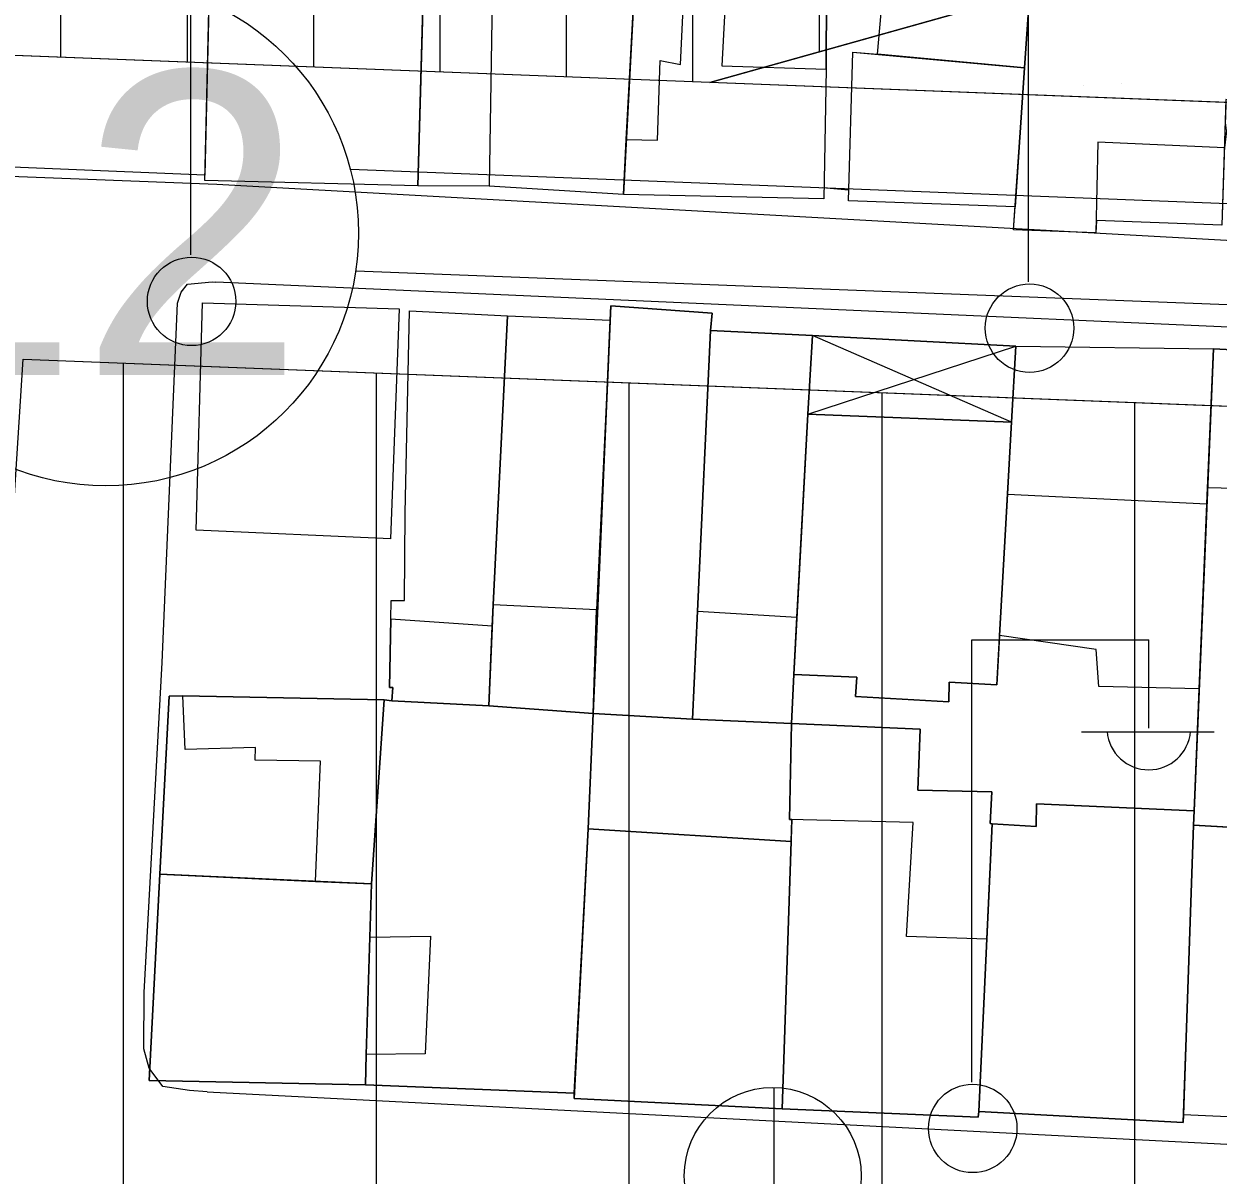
# Model space of a CAD drawing. Extents: x 417997 to 421451, y 4451742 to 4455216.
# Drawn here: x 420739.7 to 420786.94, y 4452581.12 to 4452626.67 of the extents above; entities that cross this region are included whole.
import ezdxf

# ---------------------------------------------------------------- set-up
doc = ezdxf.new("R2010")
doc.units = 0
for name, color, linetype in [('ADA', 7, 'Continuous'), ('ADAKENARI', 7, 'Continuous'), ('B_Kapi', 7, 'Continuous'), ('B_Mesken', 7, 'Continuous'), ('B_Sundurma', 7, 'Continuous'), ('B_Teras', 7, 'Continuous'), ('Default', 7, 'Continuous'), ('KALDIRIM', 7, 'Continuous'), ('KD_DAIRE', 7, 'Continuous'), ('KD_YGEN', 7, 'Continuous'), ('PL_AYA_PARK_DINLENME', 7, 'Continuous'), ('PL_KON_MEV_350', 7, 'Continuous'), ('PL_KON_MEV_450', 7, 'Continuous'), ('S_Elektrik_Diregi', 7, 'Continuous'), ('S_Rogar_Kapagi', 7, 'Continuous'), ('TR_ORTAYOGUNKONUT', 7, 'Continuous'), ('TR_PARKALANI', 7, 'Continuous'), ('TR_YUKSEKYOGUNKONUT', 7, 'Continuous'), ('Yol_Sose', 7, 'Continuous')]:
    doc.layers.add(name, color=color, linetype=linetype)

# ---------------------------------------------------------------- blocks, each defined once
blk = doc.blocks.new('POINT_DISPLAY')
at = {"layer": 'Default'}
blk.add_line((0, 0), (0, 0), dxfattribs=at)

msp = doc.modelspace()

# ---------------------------------------------------------------- linework, layer by layer
at = {"layer": 'ADA'}
msp.add_line((420784.819, 4452629.405), (420766.839, 4452624.356), dxfattribs=at)
msp.add_line((420784.819, 4452629.405), (420766.839, 4452624.356), dxfattribs=at)
at = {"layer": 'ADAKENARI'}
for p, q in [((420766.839, 4452624.356), (420635.99, 4452629.445)), ((420766.839, 4452624.356), (420635.99, 4452629.445)), ((420837.361, 4452621.612), (420766.839, 4452624.356)), ((420837.361, 4452621.612), (420766.839, 4452624.356)), ((420739.671, 4452613.403), (420816.209, 4452610.426)), ((420739.671, 4452613.403), (420816.209, 4452610.426))]:
    msp.add_line(p, q, dxfattribs=at)
at = {"layer": 'B_Kapi'}
msp.add_lwpolyline([(420772.32, 4452620.093), (420771.3, 4452620.179)], dxfattribs=at)
at = {"layer": 'B_Mesken'}
for points in [[(420735.503, 4452633.007), (420740.382, 4452632.941), (420740.26, 4452630.349), (420747.089, 4452630.149), (420746.857, 4452620.69), (420735.116, 4452621.175)], [(420747.142, 4452632.275), (420755.609, 4452631.957), (420755.281, 4452620.259), (420746.852, 4452620.47)], [(420755.609, 4452631.957), (420755.559, 4452630.168), (420755.281, 4452620.259), (420746.852, 4452620.47), (420747.142, 4452632.275)], [(420755.559, 4452630.168), (420755.609, 4452631.957), (420759.268, 4452631.764), (420764.02, 4452631.331), (420763.843, 4452627.922), (420763.414, 4452619.915), (420758.101, 4452620.254), (420755.281, 4452620.259)], [(420764.02, 4452631.331), (420763.844, 4452627.922), (420763.531, 4452622.098), (420763.414, 4452619.915), (420758.101, 4452620.254), (420755.281, 4452620.259), (420755.559, 4452630.168), (420755.609, 4452631.957), (420759.268, 4452631.764)], [(420773.471, 4452625.468), (420774.034, 4452631.889), (420776.426, 4452631.815), (420776.491, 4452630.677), (420779.676, 4452630.675), (420779.286, 4452624.938)], [(420773.471, 4452625.468), (420774.034, 4452631.889), (420776.426, 4452631.815), (420776.492, 4452630.677), (420779.676, 4452630.675), (420779.286, 4452624.938)], [(420771.342, 4452619.744), (420763.414, 4452619.915), (420763.531, 4452622.098), (420763.843, 4452627.922), (420764.02, 4452631.331), (420765.973, 4452631.45), (420767.636, 4452631.207), (420771.459, 4452631.005), (420771.44, 4452624.884)], [(420771.343, 4452619.744), (420763.414, 4452619.915), (420763.531, 4452622.098), (420763.844, 4452627.922), (420764.02, 4452631.331), (420765.974, 4452631.45), (420767.636, 4452631.207), (420771.459, 4452631.005), (420771.44, 4452624.884)], [(420787.25, 4452623.675), (420787.096, 4452618.709), (420782.131, 4452618.887), (420782.111, 4452618.406), (420778.849, 4452618.518), (420779.676, 4452630.675), (420787.63, 4452630.522), (420787.419, 4452623.669)], [(420782.516, 4452630.62), (420787.63, 4452630.522), (420787.419, 4452623.669), (420787.25, 4452623.675), (420787.244, 4452623.488), (420787.096, 4452618.709), (420782.131, 4452618.887), (420782.111, 4452618.406), (420778.849, 4452618.518), (420778.911, 4452619.429), (420779.286, 4452624.938), (420779.676, 4452630.675)], [(420778.911, 4452619.429), (420772.324, 4452619.668), (420772.498, 4452625.557), (420779.286, 4452624.938)], [(420773.471, 4452625.468), (420779.286, 4452624.938), (420778.911, 4452619.429), (420772.324, 4452619.668), (420772.498, 4452625.557)], [(420746.516, 4452606.633), (420746.762, 4452615.629), (420754.551, 4452615.394), (420754.207, 4452606.294)], [(420746.516, 4452606.633), (420746.762, 4452615.629), (420754.551, 4452615.394), (420754.207, 4452606.294)], [(420754.953, 4452615.315), (420758.836, 4452615.125), (420758.261, 4452603.68), (420758.227, 4452602.84), (420758.098, 4452599.689), (420754.255, 4452599.887), (420754.291, 4452600.417), (420754.158, 4452600.41), (420754.221, 4452603.12), (420754.234, 4452603.859), (420754.753, 4452603.854), (420754.783, 4452607.307)], [(420754.953, 4452615.315), (420758.836, 4452615.125), (420758.262, 4452603.68), (420758.227, 4452602.84), (420758.098, 4452599.689), (420754.255, 4452599.887), (420754.291, 4452600.418), (420754.158, 4452600.41), (420754.221, 4452603.12), (420754.234, 4452603.859), (420754.753, 4452603.854), (420754.783, 4452607.308)], [(420762.914, 4452615.511), (420762.216, 4452599.385), (420766.145, 4452599.159), (420766.345, 4452603.438), (420766.865, 4452614.545), (420766.922, 4452615.222)], [(420766.865, 4452614.545), (420766.345, 4452603.438), (420766.145, 4452599.159), (420762.216, 4452599.385), (420762.89, 4452614.949), (420762.914, 4452615.511), (420766.922, 4452615.222)], [(420758.836, 4452615.125), (420762.89, 4452614.949), (420762.355, 4452603.491), (420762.216, 4452599.385), (420758.098, 4452599.689), (420758.227, 4452602.84), (420758.261, 4452603.68)], [(420762.89, 4452614.949), (420762.355, 4452603.491), (420762.216, 4452599.385), (420758.098, 4452599.689), (420758.227, 4452602.84), (420758.262, 4452603.68), (420758.836, 4452615.125)], [(420766.345, 4452603.438), (420766.145, 4452599.159), (420770.061, 4452598.983), (420770.156, 4452600.929), (420770.279, 4452603.199), (420770.717, 4452611.235), (420770.897, 4452614.337), (420766.865, 4452614.545)], [(420766.345, 4452603.438), (420766.865, 4452614.545), (420770.897, 4452614.337), (420770.718, 4452611.235), (420770.279, 4452603.199), (420770.156, 4452600.929), (420770.061, 4452598.983), (420766.145, 4452599.159)], [(420778.935, 4452613.921), (420786.755, 4452613.811), (420786.5, 4452607.687), (420786.196, 4452600.355), (420782.222, 4452600.456), (420782.12, 4452601.914), (420778.301, 4452602.464), (420778.607, 4452608.061), (420778.763, 4452610.915)], [(420786.755, 4452613.811), (420786.501, 4452607.687), (420786.196, 4452600.355), (420782.222, 4452600.456), (420782.12, 4452601.914), (420778.301, 4452602.464), (420778.607, 4452608.061), (420778.763, 4452610.915), (420778.935, 4452613.921)], [(420794.996, 4452613.382), (420786.755, 4452613.811), (420785.995, 4452595.53), (420785.975, 4452594.959), (420791.096, 4452594.679), (420791.309, 4452597.807), (420794.125, 4452597.639), (420794.189, 4452598.184), (420794.592, 4452605.782)], [(420794.996, 4452613.382), (420794.592, 4452605.782), (420794.189, 4452598.184), (420794.125, 4452597.639), (420791.309, 4452597.807), (420791.096, 4452594.679), (420788.964, 4452594.795), (420785.975, 4452594.959), (420785.995, 4452595.531), (420786.196, 4452600.355), (420786.501, 4452607.687), (420786.755, 4452613.811)], [(420770.717, 4452611.235), (420770.156, 4452600.929), (420772.654, 4452600.826), (420772.598, 4452600.055), (420776.286, 4452599.847), (420776.31, 4452600.62), (420778.194, 4452600.513), (420778.763, 4452610.915)], [(420778.763, 4452610.915), (420778.607, 4452608.061), (420778.301, 4452602.464), (420778.194, 4452600.513), (420776.31, 4452600.62), (420776.286, 4452599.847), (420772.598, 4452600.055), (420772.655, 4452600.826), (420770.156, 4452600.929), (420770.279, 4452603.199), (420770.718, 4452611.235)], [(420745.99, 4452600.088), (420745.446, 4452600.065), (420745.076, 4452593.026), (420751.23, 4452592.74), (420753.45, 4452592.638), (420753.956, 4452599.919)], [(420753.957, 4452599.919), (420753.45, 4452592.637), (420751.231, 4452592.74), (420745.076, 4452593.025), (420745.446, 4452600.064), (420745.99, 4452600.088)], [(420753.246, 4452585.886), (420753.209, 4452584.684), (420761.474, 4452584.359), (420762.018, 4452594.82), (420762.216, 4452599.385), (420758.098, 4452599.689), (420754.255, 4452599.887), (420753.956, 4452599.919), (420753.45, 4452592.638), (420753.386, 4452590.534)], [(420753.246, 4452585.886), (420753.386, 4452590.534), (420753.45, 4452592.637), (420753.957, 4452599.919), (420754.255, 4452599.887), (420758.098, 4452599.689), (420762.216, 4452599.385), (420762.019, 4452594.82), (420761.474, 4452584.359), (420753.209, 4452584.684)], [(420770.084, 4452595.188), (420769.697, 4452583.739), (420777.451, 4452583.408), (420777.474, 4452583.633), (420778.002, 4452595.023), (420777.922, 4452595.029), (420777.997, 4452596.282), (420775.059, 4452596.354), (420775.156, 4452598.768), (420770.061, 4452598.983), (420769.987, 4452595.19)], [(420778.002, 4452595.023), (420777.474, 4452583.633), (420777.451, 4452583.408), (420769.697, 4452583.739), (420770.054, 4452594.325), (420770.084, 4452595.188), (420769.987, 4452595.19), (420770.061, 4452598.983), (420775.156, 4452598.768), (420775.059, 4452596.354), (420777.997, 4452596.283), (420777.922, 4452595.029)], [(420785.995, 4452595.531), (420785.975, 4452594.959), (420785.57, 4452583.499), (420785.56, 4452583.198), (420777.474, 4452583.633), (420778.002, 4452595.023), (420779.74, 4452594.911), (420779.758, 4452595.814)], [(420778.002, 4452595.023), (420777.474, 4452583.633), (420785.56, 4452583.198), (420785.995, 4452595.53), (420779.758, 4452595.813), (420779.74, 4452594.911)], [(420788.964, 4452594.795), (420788.825, 4452591.567), (420793.896, 4452591.274), (420793.446, 4452583.146), (420785.57, 4452583.499), (420785.975, 4452594.959)], [(420788.964, 4452594.795), (420788.825, 4452591.567), (420793.896, 4452591.274), (420793.446, 4452583.146), (420785.57, 4452583.499), (420785.975, 4452594.959)], [(420770.054, 4452594.325), (420762.018, 4452594.82), (420761.463, 4452584.145), (420769.697, 4452583.739)], [(420770.054, 4452594.325), (420769.697, 4452583.739), (420761.463, 4452584.145), (420761.474, 4452584.359), (420762.019, 4452594.82)], [(420753.209, 4452584.684), (420753.45, 4452592.638), (420745.076, 4452593.026), (420744.656, 4452584.866)], [(420753.45, 4452592.637), (420753.386, 4452590.534), (420753.246, 4452585.886), (420753.209, 4452584.684), (420744.656, 4452584.866), (420745.076, 4452593.025), (420751.231, 4452592.74)]]:
    msp.add_lwpolyline(points, close=True, dxfattribs=at)
at = {"layer": 'B_Sundurma'}
for p, q in [((420778.763, 4452610.915), (420770.897, 4452614.337)), ((420770.717, 4452611.235), (420778.935, 4452613.921))]:
    msp.add_line(p, q, dxfattribs=at)
for points in [[(420770.717, 4452611.235), (420778.763, 4452610.915), (420778.935, 4452613.921), (420770.897, 4452614.337)], [(420770.718, 4452611.235), (420770.897, 4452614.337), (420778.935, 4452613.921), (420778.763, 4452610.915)]]:
    msp.add_lwpolyline(points, close=True, dxfattribs=at)
at = {"layer": 'B_Teras'}
for points in [[(420763.531, 4452622.098), (420764.77, 4452622.074), (420764.87, 4452625.225), (420765.671, 4452625.071), (420765.973, 4452631.45), (420764.02, 4452631.331), (420763.843, 4452627.922)], [(420767.307, 4452625.008), (420771.44, 4452624.884), (420771.459, 4452631.005), (420767.636, 4452631.207)], [(420779.676, 4452630.675), (420787.63, 4452630.522), (420787.419, 4452623.669), (420787.191, 4452621.77), (420782.18, 4452621.993), (420782.111, 4452618.406), (420778.849, 4452618.518)], [(420755.559, 4452630.168), (420758.27, 4452630.146), (420758.101, 4452620.254), (420755.281, 4452620.259)], [(420786.5, 4452607.687), (420786.527, 4452608.326), (420794.717, 4452608.132), (420794.592, 4452605.782), (420794.189, 4452598.184), (420794.125, 4452597.639), (420791.309, 4452597.807), (420791.096, 4452594.679), (420785.975, 4452594.959), (420785.995, 4452595.53), (420786.196, 4452600.355)], [(420778.607, 4452608.061), (420786.5, 4452607.687), (420786.196, 4452600.355), (420782.222, 4452600.456), (420782.12, 4452601.914), (420778.301, 4452602.464)], [(420758.261, 4452603.68), (420758.098, 4452599.689), (420762.216, 4452599.385), (420762.355, 4452603.491)], [(420766.345, 4452603.438), (420770.279, 4452603.199), (420770.156, 4452600.929), (420770.061, 4452598.983), (420766.145, 4452599.159)], [(420758.227, 4452602.84), (420754.221, 4452603.12), (420754.158, 4452600.41), (420754.291, 4452600.417), (420754.255, 4452599.887), (420758.098, 4452599.689)], [(420745.99, 4452600.088), (420753.956, 4452599.919), (420753.45, 4452592.638), (420751.23, 4452592.74), (420751.438, 4452597.504), (420748.852, 4452597.541), (420748.863, 4452598.041), (420746.082, 4452597.959)], [(420770.061, 4452598.983), (420775.156, 4452598.768), (420775.059, 4452596.354), (420777.997, 4452596.282), (420777.922, 4452595.029), (420778.002, 4452595.023), (420777.79, 4452590.449), (420774.612, 4452590.555), (420774.878, 4452595.071), (420769.987, 4452595.19)], [(420753.386, 4452590.534), (420755.792, 4452590.576), (420755.57, 4452585.921), (420753.246, 4452585.886)]]:
    msp.add_lwpolyline(points, close=True, dxfattribs=at)
at = {"layer": 'KALDIRIM'}
for p, q in [((420835.078, 4452617.698), (420752.618, 4452620.906)), ((420835.078, 4452617.698), (420752.618, 4452620.906)), ((420842.758, 4452613.396), (420752.828, 4452616.894)), ((420842.758, 4452613.396), (420752.828, 4452616.894))]:
    msp.add_line(p, q, dxfattribs=at)
at = {"layer": 'KD_DAIRE'}
msp.add_circle((420742.94, 4452618.39), 10, dxfattribs=at)
msp.add_circle((420742.94, 4452618.39), 10, dxfattribs=at)
at = {"layer": 'PL_AYA_PARK_DINLENME'}
msp.add_lwpolyline([(420766.839, 4452624.356), (420784.819, 4452629.405), (420818.793, 4452638.946), (420846.207, 4452646.644), (420846.385, 4452645.413), (420846.543, 4452644.18), (420846.68, 4452642.944), (420846.796, 4452641.706), (420846.892, 4452640.466), (420846.967, 4452639.225), (420847.022, 4452637.982), (420847.056, 4452636.739), (420847.162, 4452631.222), (420837.361, 4452621.612)], close=True, dxfattribs=at)
msp.add_lwpolyline([(420766.839, 4452624.356), (420784.819, 4452629.405), (420818.793, 4452638.946), (420846.207, 4452646.644), (420846.385, 4452645.413), (420846.543, 4452644.18), (420846.68, 4452642.944), (420846.796, 4452641.706), (420846.892, 4452640.466), (420846.967, 4452639.225), (420847.022, 4452637.982), (420847.056, 4452636.739), (420847.162, 4452631.222), (420837.361, 4452621.612)], close=True, dxfattribs=at)
at = {"layer": 'PL_KON_MEV_350'}
msp.add_lwpolyline([(420816.209, 4452610.426), (420806.634, 4452469.622), (420766.279, 4452471.348), (420765.861, 4452435.833), (420655.244, 4452441.924), (420633.647, 4452550.087), (420735.36, 4452545.722), (420739.671, 4452613.403)], close=True, dxfattribs=at)
at = {"layer": 'PL_KON_MEV_450'}
msp.add_lwpolyline([(420782.749, 4452656.876), (420784.819, 4452629.405), (420766.839, 4452624.356), (420635.99, 4452629.445), (420625.096, 4452639.793), (420621.168, 4452683.195), (420718.683, 4452691.009), (420722.16, 4452656.026)], close=True, dxfattribs=at)
msp.add_lwpolyline([(420782.749, 4452656.876), (420784.819, 4452629.405), (420766.839, 4452624.356), (420635.99, 4452629.445), (420625.096, 4452639.793), (420621.168, 4452683.195), (420718.683, 4452691.009), (420722.16, 4452656.026)], close=True, dxfattribs=at)
at = {"layer": 'S_Elektrik_Diregi'}
for p, q in [((420746.299, 4452617.528), (420746.299, 4452635.028)), ((420779.448, 4452616.468), (420779.448, 4452633.968)), ((420777.199, 4452584.799), (420777.199, 4452602.299)), ((420777.199, 4452602.299), (420784.199, 4452602.299)), ((420784.199, 4452598.799), (420784.199, 4452602.299)), ((420781.539, 4452598.659), (420786.789, 4452598.659))]:
    msp.add_line(p, q, dxfattribs=at)
for centre in [(420746.335, 4452615.693), (420779.484, 4452614.633), (420777.235, 4452582.964)]:
    msp.add_circle(centre, 1.75, dxfattribs=at)
msp.add_arc((420784.2, 4452598.812), 1.658, 184.8384, 355.1464, dxfattribs=at)
at = {"layer": 'S_Rogar_Kapagi'}
msp.add_line((420769.376, 4452577.555), (420769.376, 4452584.555), dxfattribs=at)
msp.add_circle((420769.323, 4452581.083), 3.5, dxfattribs=at)
at = {"layer": 'TR_ORTAYOGUNKONUT'}
for p, q in [((420743.647, 4452437.056), (420743.647, 4452613.249)), ((420743.647, 4452437.056), (420743.647, 4452613.249)), ((420753.647, 4452436.505), (420753.647, 4452612.86)), ((420753.647, 4452436.505), (420753.647, 4452612.86)), ((420763.647, 4452435.955), (420763.647, 4452612.471)), ((420763.647, 4452435.955), (420763.647, 4452612.471)), ((420773.647, 4452471.033), (420773.647, 4452612.082)), ((420773.647, 4452471.033), (420773.647, 4452612.082)), ((420783.647, 4452470.605), (420783.647, 4452611.693)), ((420783.647, 4452470.605), (420783.647, 4452611.693))]:
    msp.add_line(p, q, dxfattribs=at)
at = {"layer": 'TR_YUKSEKYOGUNKONUT'}
for p, q in [((420741.168, 4452625.354), (420741.168, 4452656.293)), ((420741.168, 4452625.354), (420741.168, 4452656.293)), ((420746.168, 4452625.16), (420746.168, 4452656.363)), ((420746.168, 4452625.16), (420746.168, 4452656.363)), ((420751.168, 4452624.965), (420751.168, 4452656.433)), ((420751.168, 4452624.965), (420751.168, 4452656.433)), ((420756.168, 4452624.771), (420756.168, 4452656.503)), ((420756.168, 4452624.771), (420756.168, 4452656.503)), ((420761.168, 4452624.576), (420761.168, 4452656.573)), ((420761.168, 4452624.576), (420761.168, 4452656.573)), ((420766.168, 4452624.382), (420766.168, 4452656.643)), ((420766.168, 4452624.382), (420766.168, 4452656.643)), ((420771.168, 4452625.571), (420771.168, 4452656.713)), ((420771.168, 4452625.571), (420771.168, 4452656.713))]:
    msp.add_line(p, q, dxfattribs=at)
at = {"layer": 'Yol_Sose'}
for points in [[(420747.722, 4452657.429), (420780.751, 4452659.217), (420781.733, 4452659.037), (420781.939, 4452658.753), (420782.147, 4452658.031), (420782.707, 4452642.483), (420782.812, 4452641.347), (420783.303, 4452640.676), (420783.794, 4452640.573), (420811.862, 4452645.646), (420812.46, 4452645.569), (420812.682, 4452644.881), (420815.397, 4452632.947), (420814.791, 4452618.424), (420814.519, 4452617.696), (420814.064, 4452617.436), (420813.22, 4452617.344), (420789.177, 4452618.002), (420747.333, 4452620.32)], [(420747.333, 4452620.32), (420724.521, 4452621.206), (420698.025, 4452622.293), (420676.076, 4452623.251), (420652.33, 4452624.081), (420631, 4452624.36), (420627.151, 4452624.538), (420626.205, 4452624.717), (420625.316, 4452625.087), (420624.945, 4452625.438), (420624.702, 4452626.006), (420623.312, 4452635.106), (420622.253, 4452646.122), (420622.288, 4452646.948), (420622.7, 4452647.677), (420623.563, 4452648.152), (420643.01, 4452649.401), (420661.665, 4452650.623), (420686.002, 4452652.665), (420713.082, 4452654.676), (420731.927, 4452656.14), (420747.722, 4452657.429)], [(420746.956, 4452584.419), (420746.246, 4452584.464), (420745.194, 4452584.627), (420744.655, 4452585.351), (420744.443, 4452586.12), (420744.455, 4452588.344), (420745.17, 4452601.397), (420745.782, 4452615.622), (420745.923, 4452616.05), (420746.177, 4452616.379), (420747.155, 4452616.463), (420747.292, 4452616.457)], [(420746.956, 4452584.419), (420797.059, 4452581.838), (420811.791, 4452581.305), (420812.457, 4452581.401), (420812.691, 4452581.885), (420812.723, 4452582.511), (420814.341, 4452612.392), (420814.283, 4452613.07), (420814.005, 4452613.404), (420813.188, 4452613.527), (420747.292, 4452616.457)]]:
    msp.add_lwpolyline(points, dxfattribs=at)

# ---------------------------------------------------------------- block references
at = {"layer": 'TR_PARKALANI', "xscale": 0.1, "yscale": 0.10000000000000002}
for p in [(420781.611, 4452624.217), (420781.611, 4452624.217), (420783.138, 4452624.311), (420783.138, 4452624.311)]:
    msp.add_blockref('POINT_DISPLAY', p, dxfattribs=at)

# ---------------------------------------------------------------- texts
at = {"layer": 'KD_YGEN'}
msp.add_text('12', height=12, dxfattribs=at).set_placement((420732.965, 4452612.774))
msp.add_text('12', height=12, dxfattribs=at).set_placement((420732.965, 4452612.774))

doc.saveas('drawing.dxf')
